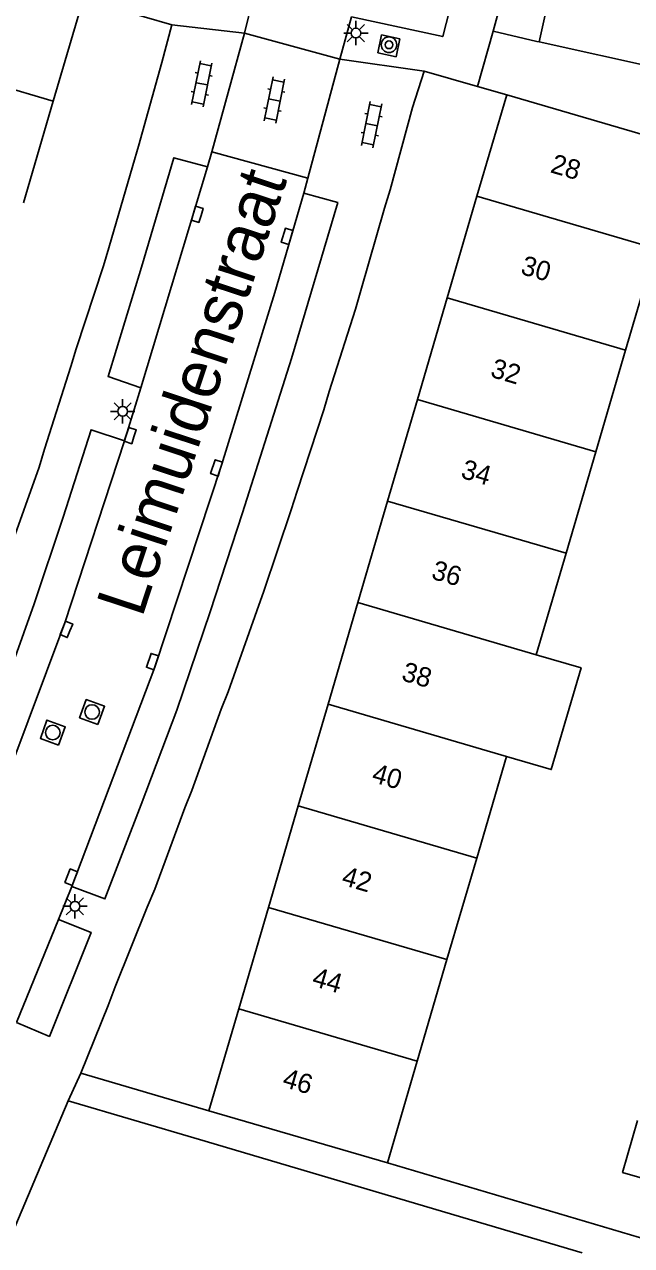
# Model space of a CAD drawing. Extents: x 128000 to 131008, y 398996 to 402500.
# Drawn here: x 128350.2 to 128381.4, y 400154.9 to 400217.7 of the extents above; entities that cross this region are included whole.
import ezdxf

# ---------------------------------------------------------------- set-up
doc = ezdxf.new("R2010")
doc.units = 0
for name, color, linetype in [('gg-afsc-erfafscheiding', 7, 'Continuous'), ('gg-afsc-muur', 7, 'Continuous'), ('gg-anno-huisnummerreeks BGT', 7, 'Continuous'), ('gg-anno-openbare ruimte label', 7, 'Continuous'), ('gg-bbg-gedigitaliseerde bebouwing', 7, 'Continuous'), ('gg-bbg-gedigitaliseerde bijgebouw', 7, 'Continuous'), ('gg-bbg-hoofdgebouw', 7, 'Continuous'), ('gg-bbg-tussenscheiding', 7, 'Continuous'), ('gg-knt-verharding', 7, 'Continuous'), ('gg-knt-verharding nz', 7, 'Continuous'), ('gt-grn-weggrens', 7, 'Continuous'), ('gt-symb-boom', 7, 'Continuous'), ('gt-symb-klinker verharding', 7, 'Continuous'), ('gt-symb-kolk', 7, 'Continuous'), ('gt-symb-lichtmast', 7, 'Continuous'), ('gt-symb-rioolschacht', 7, 'Continuous')]:
    doc.layers.add(name, color=color, linetype=linetype)

# ---------------------------------------------------------------- blocks, each defined once
blk = doc.blocks.new('gt0-BOOM')
at = {"layer": 'gt-symb-boom'}
for radius in [0.4, 0.2]:
    blk.add_circle((0, 0), radius, dxfattribs=at)
blk = doc.blocks.new('gt0-LMAST')
at = {"layer": 'gt-symb-lichtmast'}
for p, q in [((-0.182, 0.173), (-0.447, 0.438)), ((-0.005, 0.246), (-0.005, 0.621)), ((0.172, 0.173), (0.437, 0.438)), ((-0.255, -0.004), (-0.63, -0.004)), ((-0.182, -0.181), (-0.447, -0.446)), ((-0.005, -0.254), (-0.005, -0.629)), ((0.437, -0.446), (0.172, -0.181)), ((0.245, -0.004), (0.62, -0.004))]:
    blk.add_line(p, q, dxfattribs=at)
blk.add_circle((-0.005, -0.004), 0.25, dxfattribs=at)
blk = doc.blocks.new('gt0-KL1')
at = {"layer": 'gt-symb-klinker verharding'}
for p, q in [((-1.15, 0.3), (1.15, 0.3)), ((-1, -0.3), (-1, 0.3)), ((-0.5, 0.3), (-0.5, 0.45)), ((0, -0.3), (0, 0.3)), ((0.5, 0.3), (0.5, 0.45)), ((1, -0.3), (1, 0.3)), ((-1.15, -0.3), (1.15, -0.3)), ((-0.5, -0.45), (-0.5, -0.3)), ((0.5, -0.45), (0.5, -0.3))]:
    blk.add_line(p, q, dxfattribs=at)
blk = doc.blocks.new('gt0-KOLK')
at = {"layer": 'gt-symb-kolk'}
blk.add_lwpolyline([(0, 0), (0.375, 0), (0.375, 0.4), (-0.375, 0.4), (-0.375, 0), (0, 0)], dxfattribs=at)
blk = doc.blocks.new('gt0-RS')
at = {"layer": 'gt-symb-rioolschacht'}
blk.add_lwpolyline([(-0.5, -0.5), (0.5, -0.5), (0.5, 0.5), (-0.5, 0.5)], close=True, dxfattribs=at)
blk.add_circle((0, 0), 0.375, dxfattribs=at)

msp = doc.modelspace()

# ---------------------------------------------------------------- linework, layer by layer
at = {"layer": 'gg-afsc-erfafscheiding'}
msp.add_line((128359.153, 400160.308), (128378.83, 400154.482), dxfattribs=at)
at = {"layer": 'gg-afsc-muur'}
for p, q in [((128375.22, 400221.001), (128374.26, 400217.352)), ((128357.74, 400217.667), (128354.89, 400218.493)), ((128374.26, 400217.352), (128376.506, 400216.812)), ((128356.012, 400211.429), (128357.22, 400215.731)), ((128373.445, 400214.503), (128370.7, 400215.289)), ((128374.952, 400214.072), (128373.445, 400214.503)), ((128370.107, 400213.422), (128368.953, 400209.181)), ((128354.498, 400206.197), (128355.729, 400210.424)), ((128368.658, 400208.234), (128367.441, 400204.002)), ((128352.816, 400200.994), (128354.219, 400205.271)), ((128367.179, 400203.042), (128365.818, 400198.801)), ((128351.179, 400195.841), (128352.539, 400200.081)), ((128365.545, 400197.861), (128364.174, 400193.681)), ((128349.415, 400190.719), (128350.909, 400194.901)), ((128363.862, 400192.704), (128362.464, 400188.535)), ((128362.108, 400187.508), (128360.634, 400183.35)), ((128360.276, 400182.448), (128358.757, 400178.277)), ((128358.405, 400177.386), (128356.865, 400173.201)), ((128356.462, 400172.267), (128354.818, 400168.174)), ((128354.463, 400167.205), (128353.054, 400163.732)), ((128353.054, 400163.732), (128359.64, 400161.793)), ((128348.515, 400153.103), (128352.402, 400162.307)), ((128352.402, 400162.307), (128359.153, 400160.308)), ((128368.815, 400159.106), (128382.709, 400154.992))]:
    msp.add_line(p, q, dxfattribs=at)
at = {"layer": 'gg-bbg-gedigitaliseerde bebouwing'}
msp.add_lwpolyline([(128376.472, 400185.25), (128378.771, 400184.577), (128377.24, 400179.35), (128374.941, 400180.023)], dxfattribs=at)
at = {"layer": 'gg-bbg-gedigitaliseerde bijgebouw'}
msp.add_lwpolyline([(128381.674, 400161.29), (128380.908, 400158.616), (128383.532, 400157.864)], dxfattribs=at)
at = {"layer": 'gg-bbg-hoofdgebouw'}
for p, q in [((128376.619, 400216.802), (128377.814, 400222.144)), ((128353.17, 400218.996), (128351.634, 400213.75)), ((128385.909, 400214.724), (128376.619, 400216.802)), ((128374.952, 400214.072), (128373.421, 400208.845)), ((128384.126, 400211.385), (128374.952, 400214.072)), ((128351.634, 400213.75), (128350.099, 400208.504)), ((128373.421, 400208.845), (128371.89, 400203.618)), ((128382.595, 400206.158), (128381.064, 400200.931)), ((128371.89, 400203.618), (128370.359, 400198.391)), ((128381.064, 400200.931), (128379.534, 400195.704)), ((128370.359, 400198.391), (128368.828, 400193.164)), ((128379.534, 400195.704), (128378.003, 400190.477)), ((128368.828, 400193.164), (128367.297, 400187.937)), ((128378.003, 400190.477), (128376.472, 400185.25)), ((128367.297, 400187.937), (128365.766, 400182.71)), ((128365.766, 400182.71), (128364.235, 400177.483)), ((128374.941, 400180.023), (128373.41, 400174.796)), ((128364.235, 400177.483), (128362.704, 400172.256)), ((128373.41, 400174.796), (128371.879, 400169.569)), ((128362.704, 400172.256), (128361.174, 400167.029)), ((128371.879, 400169.569), (128370.349, 400164.342)), ((128361.174, 400167.029), (128359.64, 400161.793)), ((128370.349, 400164.342), (128368.815, 400159.106)), ((128359.64, 400161.793), (128368.815, 400159.106))]:
    msp.add_line(p, q, dxfattribs=at)
at = {"layer": 'gg-bbg-tussenscheiding'}
for p, q in [((128351.634, 400213.75), (128342.501, 400216.424)), ((128373.421, 400208.845), (128382.595, 400206.158)), ((128371.89, 400203.618), (128381.064, 400200.931)), ((128370.359, 400198.391), (128379.534, 400195.704)), ((128368.828, 400193.164), (128378.003, 400190.477)), ((128367.297, 400187.937), (128376.472, 400185.25)), ((128365.766, 400182.71), (128374.941, 400180.023)), ((128364.235, 400177.483), (128373.41, 400174.796)), ((128362.704, 400172.256), (128371.879, 400169.569)), ((128361.174, 400167.029), (128370.349, 400164.342))]:
    msp.add_line(p, q, dxfattribs=at)
at = {"layer": 'gg-knt-verharding'}
for p, q in [((128361.47, 400217.24), (128361.901, 400219.008)), ((128366.963, 400218.082), (128366.375, 400215.9)), ((128357.22, 400215.731), (128357.74, 400217.667)), ((128359.784, 400211.134), (128361.47, 400217.24)), ((128366.375, 400215.9), (128361.47, 400217.24)), ((128376.506, 400216.812), (128376.619, 400216.802)), ((128366.375, 400215.9), (128364.727, 400209.787)), ((128370.107, 400213.422), (128370.7, 400215.289)), ((128355.729, 400210.424), (128356.012, 400211.429)), ((128359.57, 400210.37), (128359.784, 400211.134)), ((128359.784, 400211.134), (128364.727, 400209.787)), ((128364.727, 400209.787), (128364.517, 400209.009)), ((128368.658, 400208.234), (128368.953, 400209.181)), ((128354.219, 400205.271), (128354.498, 400206.197)), ((128367.179, 400203.042), (128367.441, 400204.002)), ((128352.539, 400200.081), (128352.816, 400200.994)), ((128356.14, 400198.996), (128355.302, 400196.262)), ((128365.545, 400197.861), (128365.818, 400198.801)), ((128350.909, 400194.901), (128351.179, 400195.841)), ((128363.862, 400192.704), (128364.174, 400193.681)), ((128362.108, 400187.508), (128362.464, 400188.535)), ((128360.276, 400182.448), (128360.634, 400183.35)), ((128358.405, 400177.386), (128358.757, 400178.277)), ((128351.903, 400171.64), (128352.595, 400173.331)), ((128356.462, 400172.267), (128356.865, 400173.201)), ((128354.463, 400167.205), (128354.818, 400168.174)), ((128352.402, 400162.307), (128353.054, 400163.732))]:
    msp.add_line(p, q, dxfattribs=at)
for points in [[(128368.853, 400225.606), (128373.584, 400224.576), (128371.662, 400217.069), (128366.963, 400218.082)], [(128368.325, 400216.225), (128369.265, 400216.023), (128369.453, 400216.948), (128368.514, 400217.149), (128368.325, 400216.225)], [(128359.57, 400210.37), (128357.843, 400210.827), (128356.179, 400205.194), (128354.455, 400199.579), (128356.14, 400198.996)], [(128364.517, 400209.009), (128366.266, 400208.525), (128363.877, 400200.498), (128361.371, 400192.551), (128359.708, 400187.471), (128357.984, 400182.412), (128356.161, 400177.541), (128354.289, 400172.69), (128352.595, 400173.331)], [(128355.302, 400196.262), (128353.579, 400196.829), (128352.146, 400192.342), (128350.654, 400187.874), (128349.15, 400183.636), (128347.563, 400179.431), (128344.235, 400170.931), (128345.842, 400170.19)], [(128351.903, 400171.64), (128353.584, 400170.963), (128351.438, 400165.619), (128349.738, 400166.334)]]:
    msp.add_lwpolyline(points, dxfattribs=at)
at = {"layer": 'gg-knt-verharding nz'}
for p, q in [((128359.57, 400210.37), (128356.14, 400198.996)), ((128349.738, 400166.334), (128351.903, 400171.64))]:
    msp.add_line(p, q, dxfattribs=at)
for points in [[(128352.595, 400173.331), (128356.852, 400184.611), (128360.29, 400195.009), (128363.022, 400203.899), (128364.517, 400209.009)], [(128355.302, 400196.262), (128352.236, 400186.906), (128347.504, 400174.294), (128345.842, 400170.19)]]:
    msp.add_lwpolyline(points, dxfattribs=at)
at = {"layer": 'gt-grn-weggrens'}
for p, q in [((128357.74, 400217.667), (128361.47, 400217.24)), ((128374.26, 400217.352), (128373.445, 400214.503)), ((128366.375, 400215.9), (128370.7, 400215.289))]:
    msp.add_line(p, q, dxfattribs=at)

# ---------------------------------------------------------------- block references
at = {"layer": 'gt-symb-boom'}
msp.add_blockref('gt0-BOOM', (128368.897, 400216.644), dxfattribs=at)
at = {"layer": 'gt-symb-klinker verharding'}
for p, rotation in [((128359.269, 400214.633), 78.7012997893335), ((128363.003, 400213.801), 78.70129978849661), ((128368.006, 400212.535), 78.70129979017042)]:
    msp.add_blockref('gt0-KL1', p, dxfattribs=dict(at, rotation=rotation))
at = {"layer": 'gt-symb-kolk'}
for p, rotation in [((128359.234, 400207.865), 73.55871950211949), ((128363.85, 400206.728), 73.5587195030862), ((128355.786, 400196.468), 71.40202220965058), ((128360.225, 400194.803), 71.40202220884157), ((128352.495, 400186.489), 68.23049831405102), ((128356.927, 400184.839), 71.40202220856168), ((128352.745, 400173.736), 68.23049831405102)]:
    msp.add_blockref('gt0-KOLK', p, dxfattribs=dict(at, rotation=rotation))
at = {"layer": 'gt-symb-lichtmast'}
for p in [(128367.199, 400217.246), (128355.208, 400197.783), (128352.754, 400172.315)]:
    msp.add_blockref('gt0-LMAST', p, dxfattribs=at)
at = {"layer": 'gt-symb-rioolschacht', "rotation": 70.06095208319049}
for p in [(128353.63, 400182.309), (128351.611, 400181.249)]:
    msp.add_blockref('gt0-RS', p, dxfattribs=at)

# ---------------------------------------------------------------- texts
at = {"layer": 'gg-anno-huisnummerreeks BGT'}
for s, p in [('28', (128377.144, 400210.089)), ('30', (128375.613, 400204.862)), ('32', (128374.063, 400199.569)), ('34', (128372.541, 400194.373)), ('36', (128371.02, 400189.181)), ('38', (128369.489, 400183.954)), ('40', (128367.958, 400178.727)), ('42', (128366.408, 400173.434)), ('44', (128364.887, 400168.239)), ('46', (128363.365, 400163.041))]:
    msp.add_text(s, height=1, rotation=343.7, dxfattribs=at).set_placement(p)
at = {"layer": 'gg-anno-openbare ruimte label'}
msp.add_text('Leimuidenstraat', height=2.5, rotation=71.7, dxfattribs=at).set_placement((128356.195, 400187.115))

doc.saveas('drawing.dxf')
